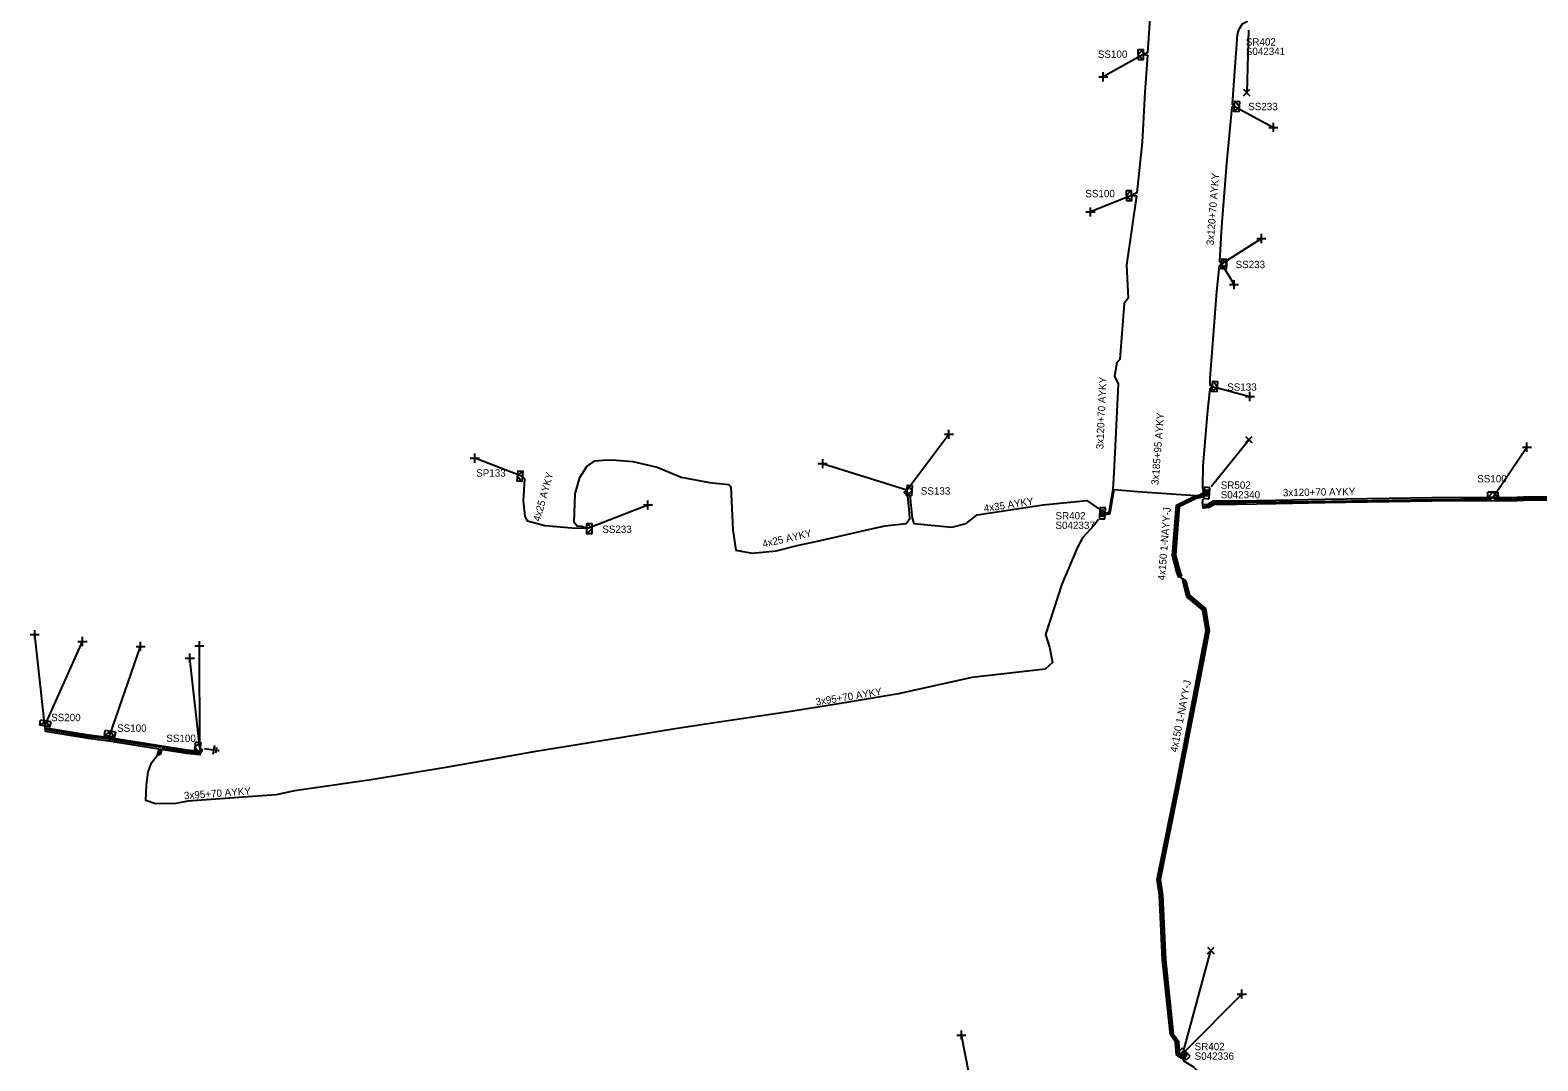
# Model space of a CAD drawing. Extents: x -748492 to -735633, y -1146251 to -1139940.
# Drawn here: x -736836.9 to -736631.8, y -1144762.4 to -1144622.1 of the extents above; entities that cross this region are included whole.
import ezdxf

# ---------------------------------------------------------------- set-up
doc = ezdxf.new("R2010")
doc.units = 0
for name, color, linetype in [('Vrstva 1', 7, 'Continuous'), ('Vrstva 14', 7, 'Continuous'), ('Vrstva 15', 7, 'Continuous'), ('Vrstva 19', 7, 'Continuous'), ('Vrstva 20', 7, 'Continuous'), ('Vrstva 28', 7, 'Continuous'), ('Vrstva 29', 7, 'Continuous'), ('Vrstva 30', 7, 'Continuous'), ('Vrstva 31', 7, 'Continuous'), ('Vrstva 33', 7, 'Continuous'), ('Vrstva 34', 7, 'Continuous'), ('Vrstva 4', 7, 'Continuous'), ('Vrstva 5', 7, 'Continuous'), ('Vrstva 52', 7, 'Continuous'), ('Vrstva 54', 7, 'Continuous'), ('Vrstva 59', 7, 'Continuous'), ('Vrstva 6', 7, 'Continuous'), ('Vrstva 8', 7, 'Continuous'), ('Vrstva 9', 7, 'Continuous')]:
    doc.layers.add(name, color=color, linetype=linetype)

# ---------------------------------------------------------------- blocks, each defined once
blk = doc.blocks.new('NN870')
at = {"layer": 'Vrstva 4'}
for points in [[(0, -0.25), (0.5, 0), (0, 0.25), (-0.5, 0), (0, -0.25)], [(0.37, 0), (0, 0.19), (-0.36, 0), (0, -0.19), (0.37, 0)], [(0.24, 0), (0, 0.12), (-0.25, 0), (0, -0.12), (0.24, 0)], [(0.12, 0), (0, 0.06), (-0.13, 0), (0, -0.06), (0.12, 0)]]:
    blk.add_lwpolyline(points, dxfattribs=at)
blk = doc.blocks.new('NN800')
at = {"layer": 'Vrstva 1'}
for points in [[(-0.44, 0.44), (0.44, -0.44)], [(-0.44, -0.44), (0.44, 0.44)]]:
    blk.add_lwpolyline(points, dxfattribs=at)
blk = doc.blocks.new('NN620')
at = {"layer": 'Vrstva 8'}
for points in [[(0.75, 0), (-0.75, 0)], [(-0.75, 0), (-0.75, -0.75)], [(0.75, -0.75), (0.75, 0)], [(-0.75, -0.75), (0.75, -0.75)], [(0.37, -0.18), (-0.38, -0.18)], [(-0.38, -0.18), (-0.38, -0.56)], [(-0.38, -0.56), (0.37, -0.56)], [(0.32, -0.23), (-0.33, -0.23)], [(-0.33, -0.23), (-0.33, -0.51)], [(-0.33, -0.51), (0.32, -0.51)], [(0.27, -0.27), (-0.28, -0.27)], [(-0.28, -0.27), (-0.28, -0.46)], [(-0.28, -0.46), (0.27, -0.46)], [(0.23, -0.32), (-0.23, -0.32)], [(-0.23, -0.32), (-0.23, -0.42)], [(-0.23, -0.42), (0.23, -0.42)], [(-0.19, -0.37), (0.19, -0.37)], [(0.23, -0.42), (0.23, -0.32)], [(0.27, -0.46), (0.27, -0.27)], [(0.32, -0.51), (0.32, -0.23)], [(0.37, -0.56), (0.37, -0.18)]]:
    blk.add_lwpolyline(points, dxfattribs=at)
blk = doc.blocks.new('NN630')
at = {"layer": 'Vrstva 9'}
for points in [[(0, -0.7), (-0.7, 0)], [(-0.7, -0.7), (-0.7, 0), (0.7, 0), (0.7, -0.7)], [(-0.7, -0.7), (0.7, -0.7)], [(0, -0.7), (0.7, 0)]]:
    blk.add_lwpolyline(points, dxfattribs=at)
blk = doc.blocks.new('NN810')
at = {"layer": 'Vrstva 14'}
for points in [[(0.63, -1.89), (-0.62, -1.89)], [(0, -0.64), (0, -1.89)], [(0.39, -2.2), (-0.4, -2.2)], [(0, -2.52), (-0.12, -2.52)], [(0.14, -2.52), (0, -2.52)]]:
    blk.add_lwpolyline(points, dxfattribs=at)

msp = doc.modelspace()

# ---------------------------------------------------------------- linework, layer by layer
at = {"layer": 'Vrstva 20'}
for points in [[(-736680.54, -1144695.81), (-736680.92, -1144695.91), (-736681.54, -1144693.64), (-736681, -1144686.76), (-736678.45, -1144685.5), (-736677.63, -1144685.33), (-736677.36, -1144685.11), (-736677.11, -1144685.43), (-736677.46, -1144685.7), (-736678.32, -1144685.88), (-736680.62, -1144687.02), (-736681.14, -1144693.6)], [(-736680.31, -1144696.46), (-736680.69, -1144696.59), (-736680.92, -1144695.92), (-736680.54, -1144695.79)], [(-736679.72, -1144697.16), (-736679.21, -1144699.04), (-736677.03, -1144700.84), (-736676.56, -1144703.82), (-736677.55, -1144709.11), (-736680.56, -1144724.59), (-736683.21, -1144737.7), (-736682.89, -1144739.8), (-736682.48, -1144748.59), (-736681.43, -1144758.71), (-736680.7, -1144759.71), (-736680.62, -1144761.33), (-736680.13, -1144761.69), (-736680.37, -1144762.01), (-736681, -1144761.55), (-736681.1, -1144759.85), (-736681.81, -1144758.85), (-736682.88, -1144748.63), (-736683.29, -1144739.84), (-736683.61, -1144737.7), (-736680.96, -1144724.51), (-736677.95, -1144709.03), (-736676.96, -1144703.82), (-736677.41, -1144701.06), (-736679.57, -1144699.26), (-736680.1, -1144697.26)], [(-736834.86, -1144717.57), (-736834.78, -1144717.07), (-736828.93, -1144718.03), (-736826.15, -1144718.39), (-736818.73, -1144719.56), (-736818.81, -1144720.06), (-736826.22, -1144718.89), (-736829.02, -1144718.53)], [(-736818.81, -1144720.06), (-736818.73, -1144719.56), (-736815.55, -1144720.06), (-736813.82, -1144720.23), (-736813.86, -1144720.73), (-736815.62, -1144720.56)]]:
    msp.add_lwpolyline(points, close=True, dxfattribs=at)
msp.add_lwpolyline([(-736628.66, -1144686.09), (-736633.8, -1144686.13), (-736635.51, -1144686.22), (-736637.92, -1144686.19), (-736646.25, -1144686.24), (-736660.81, -1144686.46), (-736667.43, -1144686.58), (-736672.76, -1144686.68), (-736675.8, -1144686.69), (-736676.54, -1144687.11), (-736677.35, -1144687.21), (-736677.41, -1144686.71), (-736676.7, -1144686.63), (-736675.94, -1144686.19), (-736672.77, -1144686.18), (-736667.44, -1144686.08), (-736660.82, -1144685.96), (-736646.25, -1144685.74), (-736637.92, -1144685.69), (-736635.52, -1144685.72), (-736633.82, -1144685.63), (-736628.66, -1144685.59)], dxfattribs=at)
at = {"layer": 'Vrstva 5'}
for points in [[(-736684.53, -1144619.27), (-736684.92, -1144625.25), (-736685.53, -1144625.48), (-736684.94, -1144625.57), (-736685.3, -1144630.59), (-736685.67, -1144637.38), (-736686.39, -1144644.3), (-736687.12, -1144644.66), (-736686.43, -1144644.71), (-736687.81, -1144654.14), (-736687.58, -1144658.63), (-736688.12, -1144659.33), (-736688.71, -1144666.97), (-736689.11, -1144667.35), (-736689.44, -1144669.24), (-736688.93, -1144670.27), (-736689.36, -1144679.66), (-736689.57, -1144683.15), (-736689.66, -1144684.65), (-736690.21, -1144687.8), (-736690.57, -1144687.88)], [(-736671.34, -1144621.08), (-736671.44, -1144621.01), (-736672.07, -1144621.34), (-736672.56, -1144622.12), (-736672.75, -1144622.79), (-736673.22, -1144629.63), (-736673.41, -1144632.24), (-736673.12, -1144632.51), (-736673.44, -1144632.63), (-736674.19, -1144640.25), (-736674.85, -1144648.91), (-736675.12, -1144653.6), (-736674.85, -1144653.94), (-736675.16, -1144654.21), (-736675.53, -1144657.69), (-736676.27, -1144667.16), (-736676.46, -1144669.5), (-736676.45, -1144670.39), (-736676.11, -1144670.62), (-736676.45, -1144670.96), (-736676.78, -1144673.89), (-736677.39, -1144681.45), (-736677.46, -1144684.34), (-736677.36, -1144684.95)], [(-736761.19, -1144689.96), (-736761.89, -1144689.69), (-736762.53, -1144689.66), (-736762.9, -1144689.16), (-736762.8, -1144685.25), (-736762.17, -1144683.01), (-736761.2, -1144681.53), (-736760.09, -1144680.75), (-736758.47, -1144680.61), (-736757.15, -1144680.65), (-736754.94, -1144680.82), (-736751.63, -1144681.59), (-736748.35, -1144682.95), (-736744.53, -1144683.71), (-736741.89, -1144683.96), (-736741.6, -1144684.29), (-736741.34, -1144690.13), (-736740.94, -1144692.92), (-736738.72, -1144693.32), (-736735.44, -1144693.01), (-736732.61, -1144692.27), (-736729.41, -1144691.58), (-736723.27, -1144690.18), (-736720.67, -1144689.59), (-736717.75, -1144689.29), (-736717.24, -1144688.58), (-736717.34, -1144687.34), (-736717.52, -1144685.57), (-736718.01, -1144685.04), (-736717.65, -1144684.75)], [(-736717.65, -1144684.75), (-736717.63, -1144685), (-736717.24, -1144685.45), (-736716.94, -1144688.56), (-736716.71, -1144689.29), (-736711.55, -1144689.79), (-736709.58, -1144689.29), (-736708.08, -1144688.11), (-736699.11, -1144686.74), (-736693.19, -1144686.14), (-736691.55, -1144687.29)], [(-736690.56, -1144688.04), (-736690.03, -1144687.91), (-736689.46, -1144684.66), (-736686.27, -1144684.92), (-736677.71, -1144685.5), (-736677.62, -1144685.22), (-736677.37, -1144685.08)], [(-736679.91, -1144697.21), (-736680.5, -1144696.53), (-736680.73, -1144695.86), (-736681.34, -1144693.62), (-736680.81, -1144686.89), (-736678.39, -1144685.69), (-736677.54, -1144685.51), (-736677.24, -1144685.27)], [(-736677.41, -1144685.96), (-736677.5, -1144686.46), (-736677.38, -1144686.96), (-736676.62, -1144686.87), (-736675.87, -1144686.44), (-736662.64, -1144686.26), (-736646.25, -1144685.99), (-736638.2, -1144685.94), (-736637.95, -1144685.72), (-736637.69, -1144685.95), (-736635.51, -1144685.97), (-736633.81, -1144685.88), (-736618.62, -1144685.74)], [(-736691.6, -1144688.71), (-736692.18, -1144689.48), (-736693.78, -1144691.24), (-736694.42, -1144692.39), (-736696.59, -1144697.55), (-736698.82, -1144704.39), (-736698.28, -1144706.12), (-736697.87, -1144708.2), (-736698.87, -1144709.09), (-736708.84, -1144710.25), (-736718.79, -1144712.44), (-736727.52, -1144713.9), (-736734.05, -1144714.95), (-736742.94, -1144716.28), (-736749.18, -1144717.2), (-736760.82, -1144719.13), (-736768.43, -1144720.36), (-736780.4, -1144722.49), (-736785.6, -1144723.35), (-736790.55, -1144724.14), (-736799.36, -1144725.44), (-736800.97, -1144725.67), (-736803.45, -1144726.21), (-736815.48, -1144727.06), (-736817.13, -1144727.35), (-736819.87, -1144727.44), (-736821.19, -1144726.97), (-736821.08, -1144724.85), (-736820.85, -1144723.12), (-736820.44, -1144721.83), (-736819.32, -1144720.43)], [(-736679.91, -1144697.21), (-736679.39, -1144699.15), (-736677.22, -1144700.95), (-736676.76, -1144703.82), (-736677.75, -1144709.07), (-736680.76, -1144724.55), (-736683.41, -1144737.7), (-736683.09, -1144739.82), (-736682.68, -1144748.61), (-736681.62, -1144758.78), (-736680.9, -1144759.78), (-736680.81, -1144761.44), (-736680.25, -1144761.85)], [(-736819.32, -1144720.43), (-736818.85, -1144719.9), (-736815.59, -1144720.41), (-736813.78, -1144720.59), (-736813.5, -1144720.07), (-736813.83, -1144719.79), (-736813.74, -1144720.09), (-736813.9, -1144720.37), (-736815.57, -1144720.21), (-736819.05, -1144719.66), (-736819.3, -1144719.73), (-736822.37, -1144719.24), (-736826.08, -1144718.66), (-736826.13, -1144718.23), (-736826.28, -1144718.63), (-736827.27, -1144718.5), (-736828.97, -1144718.28), (-736834.82, -1144717.32), (-736834.93, -1144716.82)], [(-736670.58, -1144810.81), (-736671.47, -1144810.69), (-736671.87, -1144810.05), (-736673.71, -1144804.14), (-736674.45, -1144801.18), (-736674.59, -1144798.78), (-736675.07, -1144796.49), (-736675.96, -1144792.06), (-736676.9, -1144789.34), (-736676.75, -1144786.99), (-736677.37, -1144782.8), (-736676.01, -1144780.67), (-736674.18, -1144779.59), (-736672.12, -1144779.45), (-736670.19, -1144778.72), (-736670.05, -1144776.44), (-736671.63, -1144770), (-736672.37, -1144766.1), (-736675.28, -1144765.69), (-736676.55, -1144765.27), (-736678.61, -1144763.26), (-736679.89, -1144762.49), (-736680.26, -1144761.88)]]:
    msp.add_lwpolyline(points, dxfattribs=at)
at = {"layer": 'Vrstva 52'}
msp.add_lwpolyline([(-736761.19, -1144689.96), (-736763.25, -1144689.91), (-736766.9, -1144689.6), (-736769.29, -1144688.94), (-736769.6, -1144688.28), (-736769.81, -1144686.21), (-736769.65, -1144683.18), (-736769.97, -1144682.87)], dxfattribs=at)
at = {"layer": 'Vrstva 59'}
for points in [[(-736671.19, -1144622.15), (-736671.44, -1144630.63)], [(-736685.53, -1144625.48), (-736690.94, -1144628.5)], [(-736673.12, -1144632.51), (-736667.81, -1144635.38)], [(-736687.12, -1144644.66), (-736692.69, -1144646.88)], [(-736674.85, -1144653.94), (-736669.44, -1144650.5)], [(-736674.85, -1144653.94), (-736673.16, -1144656.77)], [(-736676.11, -1144670.62), (-736671, -1144672)], [(-736717.65, -1144684.75), (-736711.94, -1144677.13)], [(-736676.27, -1144684.26), (-736671.14, -1144677.88)], [(-736637.95, -1144685.72), (-736633.31, -1144678.88)], [(-736769.97, -1144682.87), (-736776.44, -1144680.38)], [(-736717.65, -1144684.75), (-736729.14, -1144681.14)], [(-736761.19, -1144689.96), (-736752.88, -1144686.75)], [(-736834.93, -1144716.82), (-736836.3, -1144704.4)], [(-736834.93, -1144716.82), (-736829.8, -1144705.33)], [(-736826.13, -1144718.23), (-736821.9, -1144706)], [(-736813.83, -1144719.79), (-736813.9, -1144705.9)], [(-736813.83, -1144719.79), (-736815.2, -1144707.58)], [(-736679.94, -1144760.76), (-736676.31, -1144747.38)], [(-736679.7, -1144761), (-736672.1, -1144753.3)], [(-736708.69, -1144766.76), (-736710.25, -1144758.88)]]:
    msp.add_lwpolyline(points, dxfattribs=at)

# ---------------------------------------------------------------- block references
at = {"layer": 'Vrstva 15', "rotation": 81.02812497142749}
msp.add_blockref('NN810', (-736813.83, -1144719.79), dxfattribs=at)
at = {"layer": 'Vrstva 19'}
for p, rotation in [((-736679.91, -1144697.21), -59.04205236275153), ((-736819.32, -1144720.43), 51.340191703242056)]:
    msp.add_blockref('NN870', p, dxfattribs=dict(at, rotation=rotation))
at = {"layer": 'Vrstva 28'}
for p, rotation in [((-736677.24, -1144685.09), 85.51078057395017), ((-736690.69, -1144687.9), -91.78991112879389), ((-736680.21, -1144761.74), 135)]:
    msp.add_blockref('NN620', p, dxfattribs=dict(at, rotation=rotation))
at = {"layer": 'Vrstva 31'}
for p, rotation in [((-736685.53, -1144625.48), -89.02002217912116), ((-736673.12, -1144632.51), 85.38991112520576), ((-736687.12, -1144644.66), -89.0034805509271), ((-736674.85, -1144653.94), 85.56435274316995), ((-736676.11, -1144670.62), 85.70844451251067), ((-736769.97, -1144682.87), -95.11401381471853), ((-736717.65, -1144684.75), 85.2837777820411), ((-736637.95, -1144685.72), -179.35016938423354), ((-736761.19, -1144689.96), 90), ((-736834.93, -1144716.82), 170.3512973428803), ((-736826.13, -1144718.23), 170.3512972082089), ((-736813.83, -1144719.79), -98.97187496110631)]:
    msp.add_blockref('NN630', p, dxfattribs=dict(at, rotation=rotation))
at = {"layer": 'Vrstva 34'}
for p, rotation in [((-736690.94, -1144628.5), 44.99999995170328), ((-736667.81, -1144635.38), 45), ((-736692.69, -1144646.88), 44.99999995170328), ((-736669.44, -1144650.5), 44.99999995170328), ((-736673.16, -1144656.77), 45), ((-736671, -1144672), 45), ((-736711.94, -1144677.13), 44.99999995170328), ((-736776.44, -1144680.38), 44.99999995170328), ((-736633.31, -1144678.88), 45), ((-736729.14, -1144681.14), -135), ((-736752.88, -1144686.75), 45), ((-736836.3, -1144704.4), 45), ((-736829.8, -1144705.33), 45), ((-736821.9, -1144706), 45), ((-736813.9, -1144705.9), 45), ((-736815.2, -1144707.58), 44.99999995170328), ((-736672.1, -1144753.3), 45), ((-736710.25, -1144758.88), 45)]:
    msp.add_blockref('NN800', p, dxfattribs=dict(at, rotation=rotation))
for p in [(-736671.44, -1144630.63), (-736671.14, -1144677.88), (-736676.31, -1144747.38)]:
    msp.add_blockref('NN800', p, dxfattribs=at)

# ---------------------------------------------------------------- texts
at = {"layer": 'Vrstva 29'}
for s, p in [('S042341', (-736671.56, -1144625.54)), ('S042340', (-736674.97, -1144685.85)), ('S042337', (-736697.45, -1144690.02)), ('S042336', (-736678.52, -1144762.24))]:
    msp.add_text(s, height=1, dxfattribs=at).set_placement(p)
at = {"layer": 'Vrstva 30'}
for s, p in [('SR402', (-736671.56, -1144624.24)), ('SR502', (-736674.97, -1144684.55)), ('SR402', (-736697.45, -1144688.72)), ('SR402', (-736678.52, -1144760.94))]:
    msp.add_text(s, height=1, dxfattribs=at).set_placement(p)
at = {"layer": 'Vrstva 33'}
for s, p in [('SS100', (-736691.69, -1144625.92)), ('SS233', (-736671.23, -1144633.04)), ('SS100', (-736693.39, -1144644.88)), ('SS233', (-736672.95, -1144654.53)), ('SS133', (-736674.09, -1144671.21)), ('SP133', (-736776.25, -1144682.9)), ('SS100', (-736640.08, -1144683.68)), ('SS133', (-736715.77, -1144685.34)), ('SS233', (-736759.1, -1144690.56)), ('SS200', (-736834.07, -1144716.17)), ('SS100', (-736825.1, -1144717.62)), ('SS100', (-736818.4, -1144719))]:
    msp.add_text(s, height=1, dxfattribs=at).set_placement(p)
at = {"layer": 'Vrstva 54'}
msp.add_text('4x25 AYKY', height=1, rotation=74.562, dxfattribs=at).set_placement((-736767.57, -1144689.07))
at = {"layer": 'Vrstva 6'}
for s, rotation, p in [('3x120+70 AYKY', 85.642, (-736675.93, -1144651.45)), ('3x120+70 AYKY', 87.378, (-736690.94, -1144679.19)), ('3x185+95 AYKY', 85.423, (-736683.44, -1144684.07)), ('4x35 AYKY', 8.684, (-736707.13, -1144687.73)), ('3x120+70 AYKY', 0.944, (-736666.51, -1144685.57)), ('4x150 1-NAYY-J', 85.497, (-736682.55, -1144697.04)), ('4x25 AYKY', 12.845, (-736737.2, -1144692.55)), ('3x95+70 AYKY', 9.181, (-736730, -1144714.05)), ('4x150 1-NAYY-J', 78.996, (-736680.9, -1144720.46)), ('3x95+70 AYKY', 4.042, (-736815.96, -1144726.8))]:
    msp.add_text(s, height=1, rotation=rotation, dxfattribs=at).set_placement(p)

doc.saveas('drawing.dxf')
